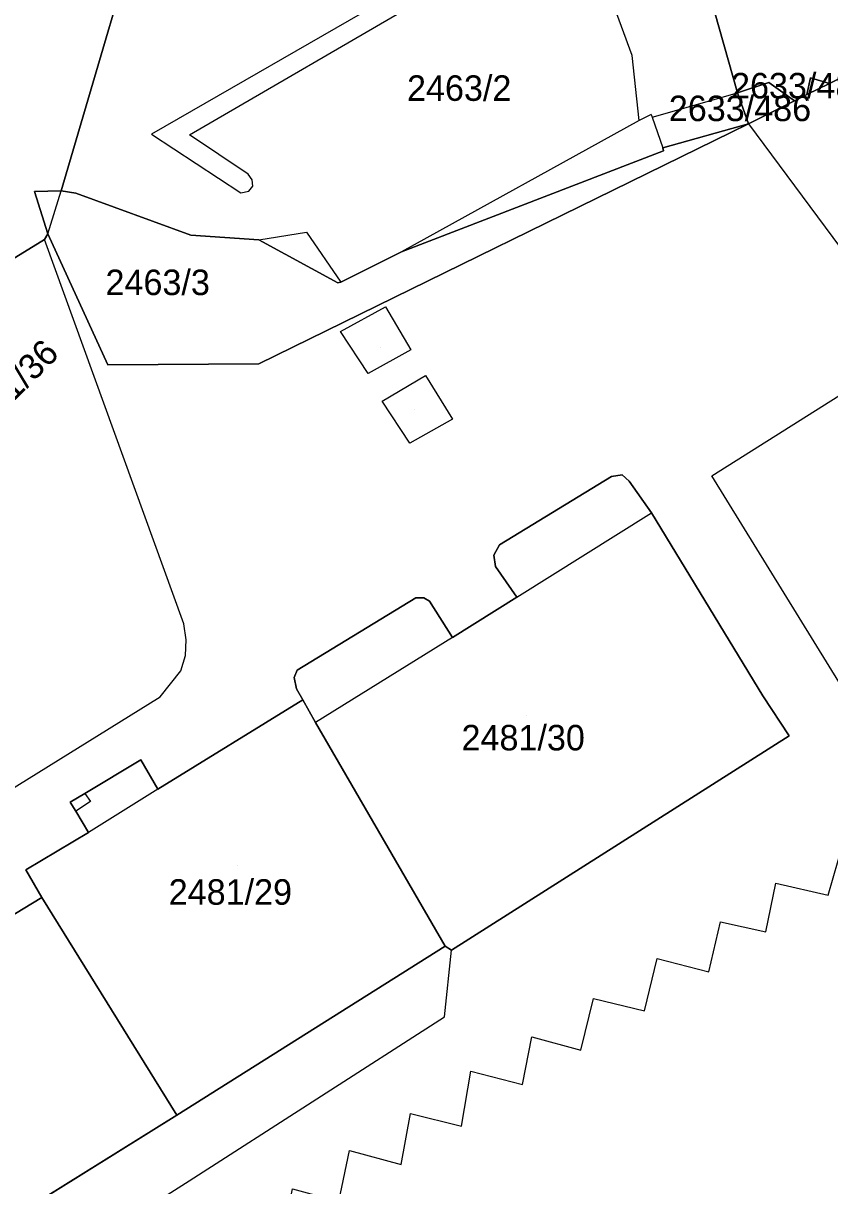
# Model space of a CAD drawing. Extents: x -263423 to -261326, y -1240067 to -1237864.
# Drawn here: x -262112.3 to -262049.1, y -1239538.2 to -1239447 of the extents above; entities that cross this region are included whole.
import ezdxf

# ---------------------------------------------------------------- set-up
doc = ezdxf.new("R2010")
doc.units = 0
for name, color, linetype in [('body_kn', 7, 'Continuous'), ('kladpar_druhypozemkov', 7, 'Continuous'), ('kladpar_hranice', 7, 'Continuous'), ('kladpar_parcelnecisla', 7, 'Continuous'), ('kladpar_plochy', 7, 'Continuous'), ('zappar_hrandruhpozemk', 7, 'Continuous')]:
    doc.layers.add(name, color=color, linetype=linetype)

msp = doc.modelspace()

# ---------------------------------------------------------------- linework, layer by layer
at = {"layer": 'body_kn'}
for p, q in [((-262064.56, -1239449.58), (-262064.56, -1239449.58)), ((-262053.85, -1239451.68), (-262053.85, -1239451.68)), ((-262050.58, -1239451.33), (-262050.58, -1239451.33)), ((-262049.1, -1239451.77), (-262049.1, -1239451.77)), ((-262049.1, -1239451.77), (-262049.1, -1239451.77)), ((-262056.3, -1239452.51), (-262056.3, -1239452.51)), ((-262051.83, -1239453.12), (-262051.83, -1239453.12)), ((-262051.83, -1239453.12), (-262051.83, -1239453.12)), ((-262050.87, -1239452.64), (-262050.87, -1239452.64)), ((-262064.02, -1239454.66), (-262064.02, -1239454.66)), ((-262064.02, -1239454.66), (-262064.02, -1239454.66)), ((-262063.07, -1239454.21), (-262063.07, -1239454.21)), ((-262063, -1239454.4), (-262063, -1239454.4)), ((-262063, -1239454.4), (-262063, -1239454.4)), ((-262055.46, -1239454.92), (-262055.46, -1239454.92)), ((-262055.46, -1239454.92), (-262055.46, -1239454.92)), ((-262102.24, -1239455.74), (-262102.24, -1239455.74)), ((-262099.26, -1239455.79), (-262099.26, -1239455.79)), ((-262099.26, -1239455.79), (-262099.26, -1239455.79)), ((-262062.17, -1239456.81), (-262062.17, -1239456.81)), ((-262062.1, -1239457.06), (-262062.1, -1239457.06)), ((-262094.68, -1239458.87), (-262094.68, -1239458.87)), ((-262094.36, -1239459.31), (-262094.36, -1239459.31)), ((-262111.41, -1239460.25), (-262111.41, -1239460.25)), ((-262109.32, -1239460.18), (-262109.32, -1239460.18)), ((-262108.18, -1239460.36), (-262108.18, -1239460.36)), ((-262095.24, -1239460.34), (-262095.24, -1239460.34)), ((-262094.61, -1239460.21), (-262094.61, -1239460.21)), ((-262094.29, -1239459.82), (-262094.29, -1239459.82)), ((-262110.63, -1239464), (-262110.63, -1239464)), ((-262110.37, -1239463.55), (-262110.37, -1239463.55)), ((-262110.37, -1239463.55), (-262110.37, -1239463.55)), ((-262099.15, -1239463.67), (-262099.15, -1239463.67)), ((-262099.15, -1239463.67), (-262099.15, -1239463.67)), ((-262093.82, -1239464.02), (-262093.82, -1239464.02)), ((-262093.82, -1239464.02), (-262093.82, -1239464.02)), ((-262090.09, -1239463.42), (-262090.09, -1239463.42)), ((-262082.66, -1239464.96), (-262082.66, -1239464.96)), ((-262087.65, -1239467.41), (-262087.65, -1239467.41)), ((-262087.4, -1239467.34), (-262087.4, -1239467.34)), ((-262083.9, -1239469.29), (-262083.9, -1239469.29)), ((-262087.44, -1239471.22), (-262087.44, -1239471.22)), ((-262087.44, -1239471.22), (-262087.44, -1239471.22)), ((-262081.91, -1239472.65), (-262081.91, -1239472.65)), ((-262105.68, -1239473.82), (-262105.68, -1239473.82)), ((-262093.82, -1239473.74), (-262093.82, -1239473.74)), ((-262085.26, -1239474.51), (-262085.26, -1239474.51)), ((-262080.76, -1239474.67), (-262080.76, -1239474.67)), ((-262084.17, -1239476.67), (-262084.17, -1239476.67)), ((-262084.17, -1239476.67), (-262084.17, -1239476.67)), ((-262078.64, -1239478.09), (-262078.64, -1239478.09)), ((-262081.99, -1239479.96), (-262081.99, -1239479.96)), ((-262066.19, -1239482.59), (-262066.19, -1239482.59)), ((-262065.36, -1239482.46), (-262065.36, -1239482.46)), ((-262064.79, -1239482.96), (-262064.79, -1239482.96)), ((-262058.32, -1239482.54), (-262058.32, -1239482.54)), ((-262058.32, -1239482.54), (-262058.32, -1239482.54)), ((-262063.06, -1239485.43), (-262063.06, -1239485.43)), ((-262074.97, -1239487.93), (-262074.97, -1239487.93)), ((-262075.4, -1239488.76), (-262075.4, -1239488.76)), ((-262075.27, -1239489.64), (-262075.27, -1239489.64)), ((-262081.53, -1239492.1), (-262081.53, -1239492.1)), ((-262080.9, -1239492.1), (-262080.9, -1239492.1)), ((-262073.61, -1239492.05), (-262073.61, -1239492.05)), ((-262073.61, -1239492.05), (-262073.61, -1239492.05)), ((-262080.45, -1239492.35), (-262080.45, -1239492.35)), ((-262080.45, -1239492.35), (-262080.45, -1239492.35)), ((-262099.72, -1239494.13), (-262099.72, -1239494.13)), ((-262099.52, -1239495.4), (-262099.52, -1239495.4)), ((-262078.66, -1239495.2), (-262078.66, -1239495.2)), ((-262078.66, -1239495.2), (-262078.66, -1239495.2)), ((-262099.58, -1239496.61), (-262099.58, -1239496.61)), ((-262090.82, -1239497.76), (-262090.82, -1239497.76)), ((-262099.95, -1239497.82), (-262099.95, -1239497.82)), ((-262091.07, -1239498.34), (-262091.07, -1239498.34)), ((-262090.87, -1239499.22), (-262090.87, -1239499.22)), ((-262101.57, -1239499.86), (-262101.57, -1239499.86)), ((-262090.39, -1239500.09), (-262090.39, -1239500.09)), ((-262090.39, -1239500.09), (-262090.39, -1239500.09)), ((-262054.33, -1239499.79), (-262054.33, -1239499.79)), ((-262089.4, -1239501.88), (-262089.4, -1239501.88)), ((-262052.26, -1239502.92), (-262052.26, -1239502.92)), ((-262052.26, -1239502.92), (-262052.26, -1239502.92)), ((-262103.07, -1239504.8), (-262103.07, -1239504.8)), ((-262107.47, -1239507.44), (-262107.47, -1239507.44)), ((-262107.47, -1239507.44), (-262107.47, -1239507.44)), ((-262101.76, -1239507.1), (-262101.76, -1239507.1)), ((-262101.76, -1239507.1), (-262101.76, -1239507.1)), ((-262108.62, -1239508.12), (-262108.62, -1239508.12)), ((-262107.03, -1239508.07), (-262107.03, -1239508.07)), ((-262108.18, -1239508.83), (-262108.18, -1239508.83)), ((-262107.18, -1239510.49), (-262107.18, -1239510.49)), ((-262112.09, -1239513.43), (-262112.09, -1239513.43)), ((-262053.31, -1239514.47), (-262053.31, -1239514.47)), ((-262110.84, -1239515.6), (-262110.84, -1239515.6)), ((-262049.2, -1239515.4), (-262049.2, -1239515.4)), ((-262057.65, -1239517.49), (-262057.65, -1239517.49)), ((-262054.1, -1239518.28), (-262054.1, -1239518.28)), ((-262079.23, -1239519.41), (-262079.23, -1239519.41)), ((-262078.72, -1239519.73), (-262078.72, -1239519.73)), ((-262062.62, -1239520.37), (-262062.62, -1239520.37)), ((-262058.57, -1239521.42), (-262058.57, -1239521.42)), ((-262067.59, -1239523.51), (-262067.59, -1239523.51)), ((-262079.27, -1239524.94), (-262079.27, -1239524.94)), ((-262063.61, -1239524.49), (-262063.61, -1239524.49)), ((-262072.44, -1239526.52), (-262072.44, -1239526.52)), ((-262068.58, -1239527.56), (-262068.58, -1239527.56)), ((-262077.22, -1239529.21), (-262077.22, -1239529.21)), ((-262073.17, -1239530.26), (-262073.17, -1239530.26)), ((-262100.26, -1239532.65), (-262100.26, -1239532.65)), ((-262081.94, -1239532.54), (-262081.94, -1239532.54)), ((-262077.95, -1239533.52), (-262077.95, -1239533.52)), ((-262086.72, -1239535.42), (-262086.72, -1239535.42)), ((-262082.67, -1239536.53), (-262082.67, -1239536.53)), ((-262099.29, -1239537.8), (-262099.29, -1239537.8))]:
    msp.add_line(p, q, dxfattribs=at)
at = {"layer": 'kladpar_druhypozemkov'}
for p, q in [((-262077.33, -1239451.28), (-262077.33, -1239451.28)), ((-262050.12, -1239451.77), (-262050.12, -1239451.77)), ((-262055.1, -1239452.74), (-262055.1, -1239452.74)), ((-262100.41, -1239466.36), (-262100.41, -1239466.36)), ((-262084.3, -1239472.47), (-262084.3, -1239472.47)), ((-262081.6, -1239477.33), (-262081.6, -1239477.33)), ((-262072.84, -1239501.36), (-262072.84, -1239501.36)), ((-262095.54, -1239513.06), (-262095.54, -1239513.06))]:
    msp.add_line(p, q, dxfattribs=at)
at = {"layer": 'kladpar_hranice'}
msp.add_line((-262078.72, -1239519.73), (-262052.26, -1239502.92), dxfattribs=at)
for points in [[(-262101.68, -1239434.12), (-262109.32, -1239460.18), (-262111.41, -1239460.25), (-262110.37, -1239463.55), (-262110.63, -1239464), (-262113.23, -1239465.6), (-262113.34, -1239465.67), (-262113.53, -1239465.48), (-262147.08, -1239484.02), (-262152.51, -1239486.83), (-262165.54, -1239493.56), (-262173.89, -1239496.92), (-262174.39, -1239498.32), (-262175.91, -1239495.94), (-262181.06, -1239487.9), (-262183.09, -1239484.72), (-262191.26, -1239471.96), (-262191.61, -1239471.41), (-262196.22, -1239464.14), (-262196.67, -1239463.43), (-262196.99, -1239462.8), (-262205.32, -1239428.84)], [(-262044.02, -1239449.25), (-262049.1, -1239451.77), (-262050.58, -1239451.33), (-262050.87, -1239452.64), (-262051.83, -1239453.12), (-262053.85, -1239451.68), (-262056.3, -1239452.51), (-262059.86, -1239439.9), (-262060.56, -1239437.42), (-262060.57, -1239436.36), (-262060.29, -1239435.16), (-262059.36, -1239433.94), (-262055.38, -1239433.01), (-262053.87, -1239432.85), (-262053.06, -1239432.85), (-262051.5, -1239433.05), (-262049.98, -1239433.29), (-262048.91, -1239433.61)], [(-262064.82, -1239437.75), (-262060.94, -1239439.38), (-262059.86, -1239439.9), (-262056.3, -1239452.51), (-262055.46, -1239454.92), (-262062.17, -1239456.81), (-262062.1, -1239457.06), (-262082.66, -1239464.96), (-262087.4, -1239467.34), (-262087.65, -1239467.41), (-262093.82, -1239464.02), (-262099.15, -1239463.67), (-262108.18, -1239460.36), (-262109.32, -1239460.18), (-262101.68, -1239434.12), (-262079.43, -1239434.48), (-262076.89, -1239434.71), (-262074.16, -1239435.14), (-262071.56, -1239435.7), (-262068.32, -1239436.63), (-262064.82, -1239437.75)], [(-262115, -1239468.09), (-262115.57, -1239467.07), (-262113.34, -1239465.67), (-262113.23, -1239465.6), (-262110.63, -1239464), (-262110.37, -1239463.55), (-262105.68, -1239473.82), (-262093.82, -1239473.74), (-262055.46, -1239454.92), (-262051.83, -1239453.12), (-262050.87, -1239452.64), (-262049.1, -1239451.77), (-262044.02, -1239449.25)], [(-262051.83, -1239453.12), (-262055.46, -1239454.92), (-262056.3, -1239452.51), (-262053.85, -1239451.68), (-262051.83, -1239453.12)], [(-262049.1, -1239451.77), (-262050.87, -1239452.64), (-262050.58, -1239451.33), (-262049.1, -1239451.77)], [(-262099.15, -1239463.67), (-262093.82, -1239464.02), (-262087.65, -1239467.41), (-262087.4, -1239467.34), (-262082.66, -1239464.96), (-262062.1, -1239457.06), (-262062.17, -1239456.81), (-262055.46, -1239454.92), (-262093.82, -1239473.74), (-262105.68, -1239473.82), (-262110.37, -1239463.55), (-262111.41, -1239460.25), (-262109.32, -1239460.18), (-262108.18, -1239460.36), (-262099.15, -1239463.67)], [(-262052.26, -1239502.92), (-262054.33, -1239499.79), (-262063.06, -1239485.43), (-262064.79, -1239482.96), (-262065.36, -1239482.46), (-262066.19, -1239482.59), (-262074.97, -1239487.93), (-262075.4, -1239488.76), (-262075.27, -1239489.64), (-262073.61, -1239492.05), (-262078.66, -1239495.2), (-262080.45, -1239492.35), (-262080.9, -1239492.1), (-262081.53, -1239492.1), (-262090.82, -1239497.76), (-262091.07, -1239498.34), (-262090.87, -1239499.22), (-262090.39, -1239500.09), (-262101.76, -1239507.1), (-262103.07, -1239504.8), (-262107.47, -1239507.44), (-262108.62, -1239508.12), (-262108.18, -1239508.83), (-262107.18, -1239510.49), (-262112.09, -1239513.43), (-262110.84, -1239515.6), (-262113.64, -1239517.3)], [(-262080.45, -1239492.35), (-262078.66, -1239495.2), (-262073.61, -1239492.05), (-262075.27, -1239489.64), (-262075.4, -1239488.76), (-262074.97, -1239487.93), (-262066.19, -1239482.59), (-262065.36, -1239482.46), (-262064.79, -1239482.96), (-262063.06, -1239485.43), (-262054.33, -1239499.79), (-262052.26, -1239502.92), (-262078.72, -1239519.73), (-262079.23, -1239519.41), (-262089.4, -1239501.88), (-262090.39, -1239500.09), (-262090.87, -1239499.22), (-262091.07, -1239498.34), (-262090.82, -1239497.76), (-262081.53, -1239492.1), (-262080.9, -1239492.1), (-262080.45, -1239492.35)], [(-262090.39, -1239500.09), (-262089.4, -1239501.88), (-262079.23, -1239519.41), (-262100.26, -1239532.65), (-262110.84, -1239515.6), (-262112.09, -1239513.43), (-262107.18, -1239510.49), (-262108.18, -1239508.83), (-262108.62, -1239508.12), (-262107.47, -1239507.44), (-262103.07, -1239504.8), (-262101.76, -1239507.1), (-262090.39, -1239500.09)], [(-262113.64, -1239517.3), (-262110.84, -1239515.6), (-262100.26, -1239532.65), (-262131.24, -1239551.96), (-262134.81, -1239546.66), (-262139.91, -1239549.86), (-262147.3, -1239538.37), (-262147.04, -1239538.18), (-262113.64, -1239517.3)], [(-262147.3, -1239538.37), (-262139.91, -1239549.86), (-262134.81, -1239546.66), (-262131.24, -1239551.96), (-262100.26, -1239532.65), (-262079.23, -1239519.41), (-262078.72, -1239519.73)]]:
    msp.add_lwpolyline(points, dxfattribs=at)
at = {"layer": 'kladpar_plochy'}
for p, q in [((-262049.1, -1239451.77), (-262044.02, -1239449.25)), ((-262050.87, -1239452.64), (-262049.1, -1239451.77)), ((-262055.46, -1239454.92), (-262051.83, -1239453.12)), ((-262051.83, -1239453.12), (-262050.87, -1239452.64)), ((-262093.82, -1239473.74), (-262055.46, -1239454.92)), ((-262113.23, -1239465.6), (-262110.63, -1239464)), ((-262110.63, -1239464), (-262110.37, -1239463.55)), ((-262110.37, -1239463.55), (-262105.68, -1239473.82)), ((-262105.68, -1239473.82), (-262093.82, -1239473.74)), ((-262066.19, -1239482.59), (-262074.97, -1239487.93)), ((-262065.36, -1239482.46), (-262066.19, -1239482.59)), ((-262064.79, -1239482.96), (-262065.36, -1239482.46)), ((-262063.06, -1239485.43), (-262064.79, -1239482.96)), ((-262054.33, -1239499.79), (-262063.06, -1239485.43)), ((-262074.97, -1239487.93), (-262075.4, -1239488.76)), ((-262075.4, -1239488.76), (-262075.27, -1239489.64)), ((-262075.27, -1239489.64), (-262073.61, -1239492.05)), ((-262081.53, -1239492.1), (-262090.82, -1239497.76)), ((-262080.9, -1239492.1), (-262081.53, -1239492.1)), ((-262080.45, -1239492.35), (-262080.9, -1239492.1)), ((-262073.61, -1239492.05), (-262078.66, -1239495.2)), ((-262078.66, -1239495.2), (-262080.45, -1239492.35)), ((-262090.82, -1239497.76), (-262091.07, -1239498.34)), ((-262091.07, -1239498.34), (-262090.87, -1239499.22)), ((-262090.87, -1239499.22), (-262090.39, -1239500.09)), ((-262090.39, -1239500.09), (-262101.76, -1239507.1)), ((-262052.26, -1239502.92), (-262054.33, -1239499.79)), ((-262078.72, -1239519.73), (-262052.26, -1239502.92)), ((-262103.07, -1239504.8), (-262107.47, -1239507.44)), ((-262101.76, -1239507.1), (-262103.07, -1239504.8)), ((-262107.47, -1239507.44), (-262108.62, -1239508.12)), ((-262108.62, -1239508.12), (-262108.18, -1239508.83)), ((-262108.18, -1239508.83), (-262107.18, -1239510.49)), ((-262107.18, -1239510.49), (-262112.09, -1239513.43)), ((-262112.09, -1239513.43), (-262110.84, -1239515.6)), ((-262110.84, -1239515.6), (-262113.64, -1239517.3)), ((-262100.26, -1239532.65), (-262079.23, -1239519.41)), ((-262079.23, -1239519.41), (-262078.72, -1239519.73)), ((-262131.24, -1239551.96), (-262100.26, -1239532.65))]:
    msp.add_line(p, q, dxfattribs=at)
for points in [[(-262101.68, -1239434.12), (-262109.32, -1239460.18), (-262111.41, -1239460.25), (-262110.37, -1239463.55), (-262110.63, -1239464), (-262113.23, -1239465.6), (-262113.34, -1239465.67), (-262113.53, -1239465.48), (-262147.08, -1239484.02), (-262152.51, -1239486.83), (-262165.54, -1239493.56), (-262173.89, -1239496.92), (-262174.39, -1239498.32), (-262175.91, -1239495.94), (-262181.06, -1239487.9), (-262183.09, -1239484.72), (-262191.26, -1239471.96), (-262191.61, -1239471.41), (-262196.22, -1239464.14), (-262196.67, -1239463.43), (-262196.99, -1239462.8), (-262205.32, -1239428.84)], [(-262044.02, -1239449.25), (-262049.1, -1239451.77), (-262050.58, -1239451.33), (-262050.87, -1239452.64), (-262051.83, -1239453.12), (-262053.85, -1239451.68), (-262056.3, -1239452.51), (-262059.86, -1239439.9), (-262060.56, -1239437.42), (-262060.57, -1239436.36), (-262060.29, -1239435.16), (-262059.36, -1239433.94), (-262055.38, -1239433.01), (-262053.87, -1239432.85), (-262053.06, -1239432.85), (-262051.5, -1239433.05), (-262049.98, -1239433.29), (-262048.91, -1239433.61)]]:
    msp.add_lwpolyline(points, dxfattribs=at)
for points in [[(-262064.82, -1239437.75), (-262060.94, -1239439.38), (-262059.86, -1239439.9), (-262056.3, -1239452.51), (-262055.46, -1239454.92), (-262062.17, -1239456.81), (-262062.1, -1239457.06), (-262082.66, -1239464.96), (-262087.4, -1239467.34), (-262087.65, -1239467.41), (-262093.82, -1239464.02), (-262099.15, -1239463.67), (-262108.18, -1239460.36), (-262109.32, -1239460.18), (-262101.68, -1239434.12), (-262079.43, -1239434.48), (-262076.89, -1239434.71), (-262074.16, -1239435.14), (-262071.56, -1239435.7), (-262068.32, -1239436.63)], [(-262051.83, -1239453.12), (-262055.46, -1239454.92), (-262056.3, -1239452.51), (-262053.85, -1239451.68)], [(-262049.1, -1239451.77), (-262050.87, -1239452.64), (-262050.58, -1239451.33)], [(-262099.15, -1239463.67), (-262093.82, -1239464.02), (-262087.65, -1239467.41), (-262087.4, -1239467.34), (-262082.66, -1239464.96), (-262062.1, -1239457.06), (-262062.17, -1239456.81), (-262055.46, -1239454.92), (-262093.82, -1239473.74), (-262105.68, -1239473.82), (-262110.37, -1239463.55), (-262111.41, -1239460.25), (-262109.32, -1239460.18), (-262108.18, -1239460.36)], [(-262080.45, -1239492.35), (-262078.66, -1239495.2), (-262073.61, -1239492.05), (-262075.27, -1239489.64), (-262075.4, -1239488.76), (-262074.97, -1239487.93), (-262066.19, -1239482.59), (-262065.36, -1239482.46), (-262064.79, -1239482.96), (-262063.06, -1239485.43), (-262054.33, -1239499.79), (-262052.26, -1239502.92), (-262078.72, -1239519.73), (-262079.23, -1239519.41), (-262089.4, -1239501.88), (-262090.39, -1239500.09), (-262090.87, -1239499.22), (-262091.07, -1239498.34), (-262090.82, -1239497.76), (-262081.53, -1239492.1), (-262080.9, -1239492.1)], [(-262090.39, -1239500.09), (-262089.4, -1239501.88), (-262079.23, -1239519.41), (-262100.26, -1239532.65), (-262110.84, -1239515.6), (-262112.09, -1239513.43), (-262107.18, -1239510.49), (-262108.18, -1239508.83), (-262108.62, -1239508.12), (-262107.47, -1239507.44), (-262103.07, -1239504.8), (-262101.76, -1239507.1)], [(-262113.64, -1239517.3), (-262110.84, -1239515.6), (-262100.26, -1239532.65), (-262131.24, -1239551.96), (-262134.81, -1239546.66), (-262139.91, -1239549.86), (-262147.3, -1239538.37), (-262147.04, -1239538.18)]]:
    msp.add_lwpolyline(points, close=True, dxfattribs=at)
at = {"layer": 'zappar_hrandruhpozemk'}
for p, q in [((-262064.56, -1239449.58), (-262068.62, -1239438.6)), ((-262075.9, -1239440.56), (-262102.24, -1239455.74)), ((-262099.26, -1239455.79), (-262078.48, -1239443.69)), ((-262063, -1239454.4), (-262056.3, -1239452.51)), ((-262064.02, -1239454.66), (-262082.66, -1239464.96)), ((-262055.46, -1239454.92), (-262022.24, -1239499.73)), ((-262110.37, -1239463.55), (-262109.32, -1239460.18)), ((-262099.72, -1239494.13), (-262110.63, -1239464)), ((-262093.82, -1239464.02), (-262090.09, -1239463.42)), ((-262090.09, -1239463.42), (-262087.4, -1239467.34)), ((-262087.44, -1239471.22), (-262083.9, -1239469.29)), ((-262083.9, -1239469.29), (-262081.91, -1239472.65)), ((-262081.99, -1239479.96), (-262084.17, -1239476.67)), ((-262078.64, -1239478.09), (-262081.99, -1239479.96)), ((-262073.61, -1239492.05), (-262063.06, -1239485.43)), ((-262078.66, -1239495.2), (-262089.4, -1239501.88)), ((-262117.48, -1239509.74), (-262101.57, -1239499.86)), ((-262107.47, -1239507.44), (-262107.03, -1239508.07)), ((-262101.76, -1239507.1), (-262107.18, -1239510.49)), ((-262107.03, -1239508.07), (-262108.18, -1239508.83)), ((-262073.17, -1239530.26), (-262072.44, -1239526.52)), ((-262127.98, -1239555.99), (-262099.29, -1239537.8))]:
    msp.add_line(p, q, dxfattribs=at)
for points in [[(-262063.07, -1239454.21), (-262064.02, -1239454.66), (-262064.56, -1239449.58)], [(-262063.07, -1239454.21), (-262063, -1239454.4), (-262062.17, -1239456.81)], [(-262102.24, -1239455.74), (-262095.24, -1239460.34), (-262094.61, -1239460.21), (-262094.29, -1239459.82), (-262094.36, -1239459.31), (-262094.68, -1239458.87), (-262099.26, -1239455.79)], [(-262081.91, -1239472.65), (-262085.26, -1239474.51), (-262087.44, -1239471.22)], [(-262084.17, -1239476.67), (-262080.76, -1239474.67), (-262078.64, -1239478.09)], [(-262058.32, -1239482.54), (-262045.88, -1239474.69), (-262032.19, -1239493.87), (-262031.93, -1239494.63), (-262031.93, -1239495.27), (-262032.24, -1239495.71), (-262032.75, -1239496.29)], [(-262044.15, -1239503.43), (-262044.66, -1239503.62), (-262045.23, -1239503.42), (-262045.8, -1239502.85), (-262058.32, -1239482.54)], [(-262101.57, -1239499.86), (-262099.95, -1239497.82), (-262099.58, -1239496.61), (-262099.52, -1239495.4), (-262099.72, -1239494.13)], [(-262072.44, -1239526.52), (-262068.58, -1239527.56), (-262067.59, -1239523.51), (-262063.61, -1239524.49), (-262062.62, -1239520.37), (-262058.57, -1239521.42), (-262057.65, -1239517.49), (-262054.1, -1239518.28), (-262053.31, -1239514.47), (-262049.2, -1239515.4), (-262048.02, -1239511.34), (-262040.3, -1239512.54)], [(-262099.29, -1239537.8), (-262079.27, -1239524.94), (-262078.72, -1239519.73)], [(-262105.97, -1239547.66), (-262101.79, -1239548.64), (-262100.81, -1239544.71), (-262097.27, -1239545.69), (-262096.34, -1239541.32), (-262091.97, -1239542.43), (-262091.18, -1239538.44), (-262087.57, -1239539.42), (-262086.72, -1239535.42), (-262082.67, -1239536.53), (-262081.94, -1239532.54), (-262077.95, -1239533.52), (-262077.22, -1239529.21), (-262073.17, -1239530.26)]]:
    msp.add_lwpolyline(points, dxfattribs=at)

# ---------------------------------------------------------------- texts
at = {"layer": 'kladpar_parcelnecisla'}
for s, p in [('2463/2', (-262082.216, -1239453.13)), ('2633/487', (-262056.817, -1239452.94)), ('2633/486', (-262061.695, -1239454.72)), ('2463/3', (-262105.851, -1239468.36)), ('2481/30', (-262077.943, -1239504.06)), ('2481/29', (-262100.896, -1239516.16))]:
    msp.add_text(s, height=2, dxfattribs=at).set_placement(p)
msp.add_text('2481/36', height=2, rotation=45, dxfattribs=at).set_placement((-262116.222, -1239479.906))

doc.saveas('drawing.dxf')
